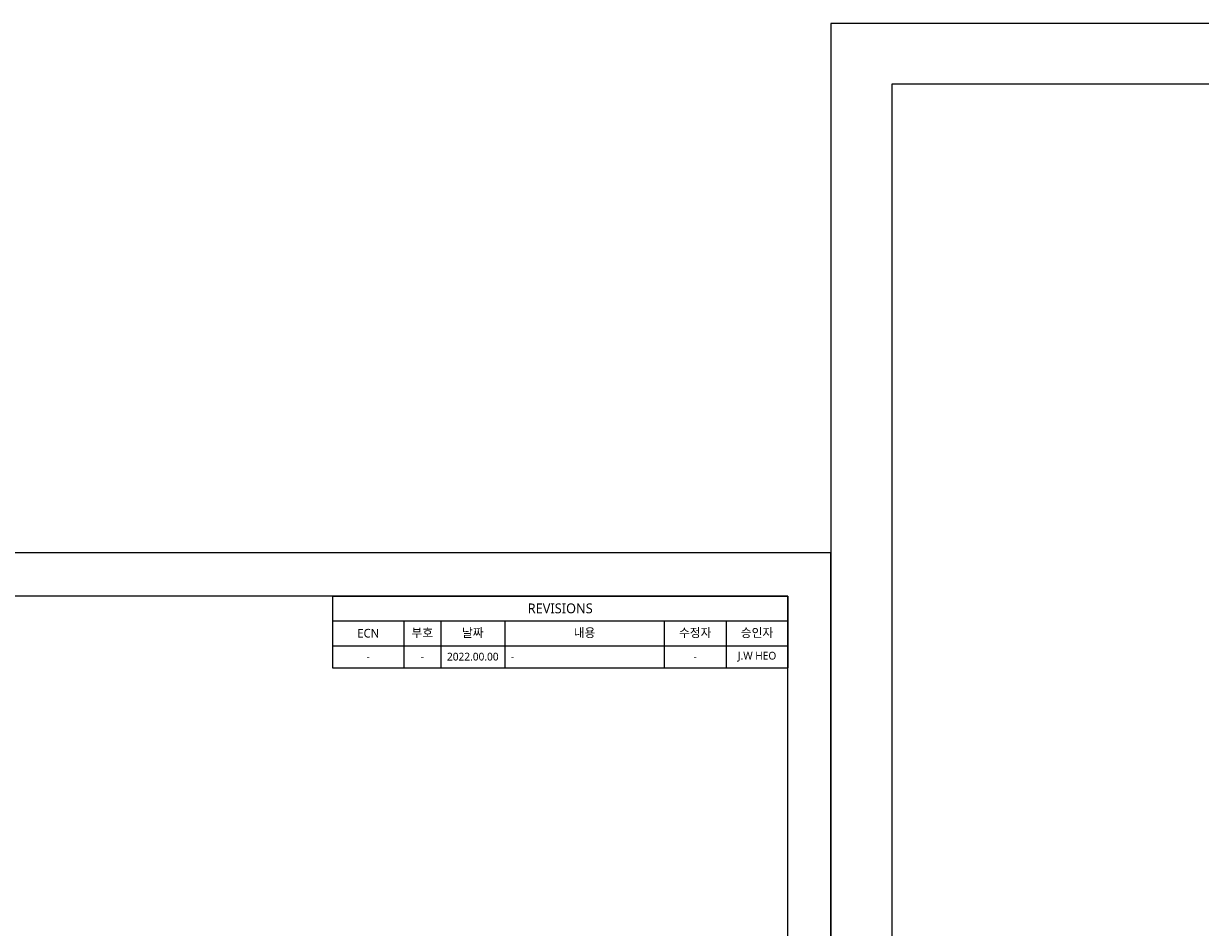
# Model space of a CAD drawing. Header units: millimetres. Extents: x 0 to 4378, y 0 to 2376.
# Tile 276 of 324: x 3597 to 3870, y 210 to 420. Entities that reach past the tile are written whole.
import ezdxf
from ezdxf.enums import TextEntityAlignment as Align

# ---------------------------------------------------------------- set-up
doc = ezdxf.new("R2010")
doc.units = ezdxf.units.MM
doc.header["$LTSCALE"] = 0.2
doc.layers.add('05_Section Line', color=3, linetype='Continuous')
doc.styles.add('Rainbow-2.5 Style', font='malgunsl.ttf')
doc.styles.add('Rainbow-4.0 Style', font='malgunsl.ttf')

# ---------------------------------------------------------------- blocks, each defined once
blk = doc.blocks.new('A$C04cd0c3c1123')
blk.add_lwpolyline([(0, 0), (420, 0), (420, 297), (0, 297)], close=True)
at = {"layer": '05_Section Line', "linetype": 'Continuous'}
blk.add_lwpolyline([(410, 10), (410, 287), (10, 287), (10, 10)], close=True, dxfattribs=at)
at = {"linetype": 'Continuous', "style": 'Rainbow-2.5 Style'}
for tag, p in [('PART_NAME', (371.5, 54.62)), ('DRAWING_NO', (364.5, 45.87)), ('REV', (401.25, 45.87)), ('제도', (383.75, 37.06)), ('DATE_1', (401.25, 37.06)), ('SCALE', (340, 34.5)), ('MATERIAL', (361, 34.5)), ('검도', (383.75, 30.06)), ('DATE_2', (401.25, 30.06)), ('승인', (383.75, 23.06)), ('DATE_3', (401.25, 23.06)), ('REFERENCE', (361, 20.5)), ('PAGE', (383.75, 16.12))]:
    blk.add_attdef(tag, text='', height=2.5, dxfattribs=at).set_placement(p, align=Align.MIDDLE_CENTER)
blk = doc.blocks.new('*T130')
at = {"color": 2, "transparency": 16777216}
for p, q in [((0, 0), (105.7, 0)), ((0, 0), (0, -16.67)), ((105.7, 0), (105.7, -16.67)), ((0, -5.77), (105.7, -5.77)), ((16.54, -5.77), (16.54, -16.67)), ((25.09, -5.77), (25.09, -16.67)), ((40.01, -5.77), (40.01, -16.67)), ((76.99, -5.77), (76.99, -16.67)), ((91.41, -5.77), (91.41, -16.67)), ((0, -11.54), (105.7, -11.54)), ((0, -16.67), (105.7, -16.67))]:
    blk.add_line(p, q, dxfattribs=at)
at = {"transparency": 16777216, "insert": (52.85, -2.88), "char_height": 2.277, "width": 102.9679, "attachment_point": 5, "style": 'Rainbow-2.5 Style'}
blk.add_mtext('REVISIONS', dxfattribs=at)
at = {"color": 7, "transparency": 16777216, "char_height": 2, "attachment_point": 5, "style": 'Rainbow-2.5 Style'}
for s, insert, width in [('ECN', (8.27, -8.65), 13.8104), ('부호', (20.82, -8.65), 5.8198), ('날짜', (32.55, -8.65), 12.1814), ('내용', (58.5, -8.65), 34.2539), ('수정자', (84.2, -8.65), 11.6854), ('승인자', (98.56, -8.65), 11.5568)]:
    blk.add_mtext(s, dxfattribs=dict(at, insert=insert, width=width))
at = {"color": 4, "transparency": 16777216, "char_height": 1.8, "style": 'Rainbow-2.5 Style'}
for s, insert, width, attachment_point in [('2022.00.00', (32.55, -14.1), 12.1814, 5), ('J.W HEO', (98.56, -14.1), 11.5568, 5), ('-', (8.27, -14.1), 13.8104, 5), ('-', (20.82, -14.1), 5.8198, 5), ('-', (41.37, -14.1), 34.2539, 4), ('-', (84.2, -14.1), 11.6854, 5)]:
    blk.add_mtext(s, dxfattribs=dict(at, insert=insert, width=width, attachment_point=attachment_point))
blk = doc.blocks.new('A$C5c51ae111123')
blk.add_lwpolyline([(0, 0), (594, 0), (594, 420), (0, 420)], close=True)
at = {"layer": '05_Section Line', "linetype": 'Continuous'}
blk.add_lwpolyline([(579.86, 14.14), (579.86, 405.9), (14.14, 405.9), (14.14, 14.14)], close=True, dxfattribs=at)
at = {"linetype": 'Continuous', "style": 'Rainbow-4.0 Style'}
for tag, p in [('PART_NAME', (525.41, 77.26)), ('DRAWING_NO', (515.51, 64.88)), ('REV', (567.48, 64.88)), ('제도', (542.73, 52.41)), ('DATE_1', (567.48, 52.41)), ('SCALE', (480.86, 48.79)), ('MATERIAL', (510.56, 48.79)), ('검도', (542.73, 42.51)), ('DATE_2', (567.48, 42.51)), ('승인', (542.73, 32.61)), ('DATE_3', (567.48, 32.61)), ('REFERENCE', (510.56, 28.99)), ('PAGE', (542.73, 22.81))]:
    blk.add_attdef(tag, text='', height=3.54, dxfattribs=at).set_placement(p, align=Align.MIDDLE_CENTER)

msp = doc.modelspace()

# ---------------------------------------------------------------- block references
for name, p in [('A$C5c51ae111123', (3784, 0)), ('A$C04cd0c3c1123', (3364, 0)), ('*T130', (3668.3, 287))]:
    msp.add_blockref(name, p)

doc.saveas('drawing.dxf')
